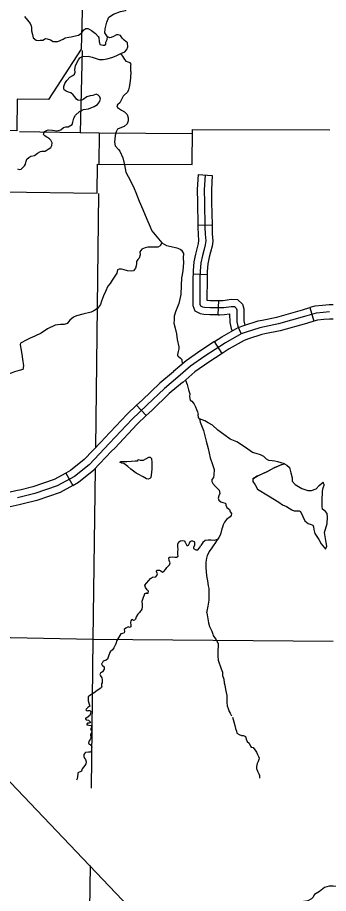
# Model space of a CAD drawing. Extents: x 813775 to 1157140, y 1757555 to 1979907.
# Drawn here: x 963502 to 970084, y 1859663 to 1878184 of the extents above; entities that cross this region are included whole.
import ezdxf

# ---------------------------------------------------------------- set-up
doc = ezdxf.new("R2010")
doc.units = 0
for name, color, linetype in [('Level 31', 7, 'Continuous'), ('Level 32', 7, 'Continuous'), ('Level 35', 7, 'Continuous'), ('Level 4', 7, 'Continuous'), ('Level 5', 7, 'Continuous'), ('Level 7', 7, 'Continuous'), ('R_Draft', 7, 'Continuous')]:
    doc.layers.add(name, color=color, linetype=linetype)

msp = doc.modelspace()

# ---------------------------------------------------------------- linework, layer by layer
at = {"layer": 'Level 31'}
for p, q in [((969689, 1872050), (969771, 1871762)), ((967835, 1871082), (967672, 1871334)), ((967672, 1871334), (967672, 1871334)), ((966224, 1869766), (966019, 1869985)), ((966019, 1869985), (966019, 1869985)), ((964527, 1868553), (964672, 1868291))]:
    msp.add_line(p, q, dxfattribs=at)
for points in [[(967475, 1874856), (967456, 1874543), (967459, 1874276), (967470, 1873752), (967475, 1873603), (967486, 1873464), (967472, 1873377), (967443, 1873256), (967415, 1873149), (967383, 1872998), (967370, 1872822), (967363, 1872680)], [(967363, 1872680), (967361, 1872121), (967372, 1872091), (967415, 1872068), (967463, 1872059), (967577, 1872052), (967730, 1872052), (967778, 1872050), (967872, 1872054), (968027, 1872077), (968095, 1872073), (968132, 1872039), (968143, 1872002), (968141, 1871945), (968145, 1871751), (968166, 1871655), (968193, 1871591), (968237, 1871493)], [(968678, 1871788), (968988, 1871852), (969534, 1872006), (969689, 1872050)], [(970183, 1872106), (970098, 1872110), (969955, 1872095), (969796, 1872081), (969689, 1872050)], [(967672, 1871334), (967829, 1871436), (968174, 1871629), (968295, 1871674), (968595, 1871771), (968678, 1871788)], [(970184, 1871806), (970108, 1871809), (969984, 1871797), (969851, 1871784), (969771, 1871762)], [(969771, 1871762), (969616, 1871717), (969059, 1871560), (968738, 1871494)], [(968738, 1871494), (968671, 1871481), (968394, 1871391), (968300, 1871356), (967984, 1871179), (967835, 1871082)], [(967672, 1871334), (967383, 1871147), (967072, 1870928), (966806, 1870697)], [(967835, 1871082), (967551, 1870899), (967258, 1870691), (967003, 1870470)], [(966806, 1870697), (966801, 1870693), (966515, 1870455), (966138, 1870096), (966019, 1869985)], [(967003, 1870470), (966995, 1870464), (966714, 1870231), (966344, 1869878), (966224, 1869766)], [(966019, 1869985), (965820, 1869798), (965342, 1869288), (965278, 1869221)], [(965495, 1869014), (965560, 1869082), (966032, 1869586), (966224, 1869766)], [(965278, 1869221), (964914, 1868838), (964626, 1868608), (964527, 1868553)], [(964672, 1868291), (964793, 1868358), (965117, 1868617), (965495, 1869014)], [(964527, 1868553), (964280, 1868416), (963824, 1868263), (963578, 1868201)], [(964672, 1868291), (964402, 1868141), (963908, 1867974), (963651, 1867910)], [(963578, 1868201), (963467, 1868173), (962893, 1868045), (962553, 1867977)], [(963651, 1867910), (963536, 1867881), (962956, 1867752), (962613, 1867683)]]:
    msp.add_lwpolyline(points, dxfattribs=at)
at = {"layer": 'Level 32'}
for p, q in [((967325, 1874865), (967624, 1874847)), ((967319, 1873797), (967619, 1873804)), ((967217, 1872764), (967516, 1872750)), ((967746, 1871901), (967760, 1872201))]:
    msp.add_line(p, q, dxfattribs=at)
for points in [[(967325, 1874865), (967306, 1874547), (967309, 1874274), (967319, 1873797)], [(967624, 1874847), (967606, 1874539), (967609, 1874278), (967619, 1873804)], [(967319, 1873797), (967320, 1873748), (967325, 1873595), (967335, 1873470), (967325, 1873407), (967297, 1873293), (967269, 1873183), (967235, 1873020), (967220, 1872832), (967217, 1872764)], [(967619, 1873804), (967620, 1873756), (967624, 1873612), (967637, 1873458), (967620, 1873348), (967588, 1873220), (967561, 1873115), (967532, 1872977), (967519, 1872813), (967516, 1872750)], [(967217, 1872764), (967213, 1872684), (967210, 1872093), (967252, 1871985), (967365, 1871925), (967445, 1871910), (967573, 1871902), (967727, 1871902), (967746, 1871901)], [(967516, 1872750), (967513, 1872676), (967511, 1872206), (967582, 1872202), (967734, 1872202), (967760, 1872201)], [(967760, 1872201), (967778, 1872200), (967857, 1872204), (968021, 1872228), (968159, 1872219), (968263, 1872121), (968294, 1872022), (968291, 1871944), (968295, 1871768), (968314, 1871680)], [(970103, 1871959), (969970, 1871946), (969823, 1871933), (969575, 1871861), (969024, 1871706), (968633, 1871626), (968345, 1871533), (968237, 1871493), (967906, 1871307), (967467, 1871023), (967165, 1870810), (966898, 1870578), (966614, 1870343), (966241, 1869987), (965926, 1869692), (965451, 1869185), (965016, 1868727), (964709, 1868483), (964341, 1868279), (963866, 1868119), (963502, 1868027)], [(967746, 1871901), (967778, 1871900), (967886, 1871905), (967991, 1871921), (967996, 1871733), (968022, 1871609), (968045, 1871557)]]:
    msp.add_lwpolyline(points, dxfattribs=at)
at = {"layer": 'Level 35'}
for points in [[(965405, 1877775), (965353, 1877862), (965361, 1877945), (965390, 1878084), (965432, 1878193), (965536, 1878256), (965679, 1878311), (965791, 1878334), (965851, 1878387), (965859, 1878439), (965844, 1878481), (965815, 1878507), (965773, 1878522), (965732, 1878533), (965682, 1878564), (965672, 1878588), (965677, 1878624), (965685, 1878679), (965713, 1878726), (965781, 1878778), (965848, 1878824), (965888, 1878867), (965986, 1878986)], [(963652, 1878204), (963715, 1878128), (963770, 1878055), (963790, 1878011), (963798, 1877974), (963798, 1877904), (963819, 1877823), (963835, 1877752), (963897, 1877708), (963942, 1877700), (963983, 1877703), (964041, 1877708), (964096, 1877739), (964132, 1877737), (964203, 1877713), (964257, 1877679), (964302, 1877674), (964359, 1877674), (964469, 1877724), (964513, 1877757), (964589, 1877771), (964638, 1877776), (964693, 1877789)], [(964693, 1877789), (964792, 1877810), (964842, 1877846), (964870, 1877878), (964904, 1877925), (964949, 1877951), (964990, 1877953), (965016, 1877940), (965066, 1877911), (965152, 1877849), (965212, 1877786), (965220, 1877760), (965228, 1877677), (965248, 1877614), (965314, 1877598), (965342, 1877601), (965371, 1877622), (965374, 1877663), (965402, 1877721), (965405, 1877775)], [(964902, 1876236), (965006, 1876250), (965126, 1876305), (965197, 1876342), (965236, 1876404), (965257, 1876459), (965246, 1876506), (965207, 1876545), (965166, 1876564), (965100, 1876538), (965038, 1876525), (964973, 1876509), (964889, 1876451), (964845, 1876433), (964777, 1876436), (964753, 1876457), (964712, 1876509), (964680, 1876553), (964628, 1876590), (964579, 1876605), (964532, 1876629), (964493, 1876658), (964480, 1876686), (964482, 1876728), (964503, 1876791), (964547, 1876856), (964610, 1876924), (964673, 1876958), (964709, 1876989), (964720, 1877026), (964717, 1877081), (964727, 1877172), (964793, 1877292), (964824, 1877331), (964871, 1877362), (964999, 1877370), (965079, 1877349), (965233, 1877300), (965317, 1877300), (965400, 1877308), (965518, 1877344), (965604, 1877381), (965692, 1877420), (965773, 1877462), (965815, 1877511), (965838, 1877566), (965828, 1877647), (965760, 1877704), (965718, 1877751), (965679, 1877801), (965632, 1877819), (965598, 1877817), (965533, 1877783), (965484, 1877762), (965458, 1877757), (965405, 1877775)], [(965901, 1877045), (965901, 1877128), (965904, 1877167), (965906, 1877201), (965888, 1877227), (965844, 1877242), (965810, 1877255), (965776, 1877297), (965729, 1877368), (965692, 1877420)], [(965901, 1877045), (965896, 1876909), (965880, 1876789), (965865, 1876711), (965854, 1876653), (965828, 1876606), (965760, 1876541), (965739, 1876520), (965687, 1876426), (965669, 1876382), (965617, 1876338), (965604, 1876317), (965619, 1876285), (965703, 1876223), (965768, 1876191), (965823, 1876137), (965841, 1876063), (965844, 1875998), (965820, 1875936), (965760, 1875881), (965703, 1875860), (965622, 1875823), (965588, 1875766), (965567, 1875688), (965565, 1875612), (965552, 1875552), (965567, 1875474), (965638, 1875393), (965666, 1875355)], [(964573, 1875874), (964657, 1875920), (964670, 1875972), (964693, 1876058), (964727, 1876118), (964813, 1876199), (964902, 1876236)], [(963499, 1874984), (963539, 1874974), (963578, 1874979), (963648, 1875049), (963674, 1875083), (963684, 1875146), (963702, 1875188), (963739, 1875224), (963783, 1875250), (963861, 1875269), (963927, 1875316), (963987, 1875350), (964018, 1875357), (964091, 1875357), (964154, 1875404), (964206, 1875436), (964229, 1875477), (964234, 1875537), (964206, 1875592), (964180, 1875616), (964138, 1875647), (964107, 1875663), (964078, 1875686), (964054, 1875712), (964057, 1875741), (964078, 1875772), (964114, 1875796), (964148, 1875812), (964242, 1875804), (964336, 1875791), (964422, 1875812), (964474, 1875859), (964524, 1875872), (964573, 1875874)], [(965666, 1875355), (965734, 1875216), (965768, 1875067), (965798, 1874916), (965891, 1874732), (965968, 1874570), (966005, 1874482), (966079, 1874299)], [(966079, 1874299), (966154, 1874126), (966236, 1873924), (966310, 1873757), (966347, 1873673), (966483, 1873503), (966557, 1873423), (966658, 1873365), (966756, 1873341), (966876, 1873314)], [(966557, 1873423), (966525, 1873357), (966469, 1873328), (966353, 1873330), (966262, 1873330), (966207, 1873317), (966132, 1873285), (966092, 1873232), (966100, 1873168), (966079, 1873096), (966047, 1873067), (966023, 1873027), (966021, 1872985), (966015, 1872937), (966002, 1872886), (965960, 1872831), (965912, 1872823), (965832, 1872828), (965760, 1872852)], [(966876, 1873314), (966942, 1873285), (966972, 1873264), (967017, 1873192), (967011, 1873101), (967014, 1873000), (967001, 1872833), (966987, 1872743), (966974, 1872679), (966974, 1872636)], [(965760, 1872852), (965704, 1872860), (965654, 1872862), (965619, 1872846), (965606, 1872780), (965550, 1872692), (965503, 1872634), (965460, 1872559), (965412, 1872503), (965367, 1872392), (965322, 1872301)], [(966974, 1872679), (966964, 1872515), (966956, 1872329), (966918, 1872140), (966849, 1871962), (966817, 1871869)], [(965322, 1872301), (965283, 1872186), (965262, 1872117), (965195, 1872029), (965118, 1871981), (965059, 1871952)], [(965059, 1871952), (964887, 1871914), (964754, 1871876), (964687, 1871847), (964613, 1871783), (964552, 1871714), (964491, 1871690), (964411, 1871693), (964297, 1871682), (964138, 1871600), (964000, 1871512), (963872, 1871446), (963771, 1871401), (963697, 1871369), (963567, 1871301)], [(966817, 1871869), (966815, 1871790), (966809, 1871719), (966836, 1871615), (966865, 1871498), (966879, 1871378), (966916, 1871221), (966918, 1871182), (966900, 1871120), (966889, 1871059), (966889, 1871038), (966902, 1871022), (966950, 1870985), (966977, 1870953), (966983, 1870917), (966994, 1870860)], [(963567, 1871301), (963559, 1871269), (963567, 1871224), (963570, 1871186), (963591, 1871064), (963607, 1870963), (963628, 1870822), (963615, 1870742), (963535, 1870724), (963439, 1870695), (963368, 1870663), (963304, 1870644), (963230, 1870628), (963137, 1870617), (963052, 1870610), (963036, 1870612), (962993, 1870607), (962967, 1870564), (962959, 1870527), (962959, 1870498), (962922, 1870458), (962874, 1870431), (962728, 1870344), (962614, 1870283)], [(967055, 1870515), (967090, 1870427), (967124, 1870315), (967146, 1870225), (967145, 1870169), (967147, 1870128), (967155, 1870097), (967189, 1870070), (967223, 1870040), (967240, 1870011), (967266, 1869952), (967292, 1869898), (967315, 1869850), (967328, 1869790)], [(967351, 1869699), (967331, 1869727), (967328, 1869790)], [(968145, 1869213), (968005, 1869266), (967869, 1869367), (967744, 1869462), (967628, 1869563), (967537, 1869614), (967468, 1869659), (967351, 1869699)], [(967351, 1869699), (967370, 1869628), (967436, 1869450), (967497, 1869229), (967537, 1869075), (967577, 1868873), (967630, 1868732), (967662, 1868629), (967656, 1868514), (967651, 1868461)], [(969151, 1868749), (969015, 1868788), (968947, 1868804), (968889, 1868809), (968825, 1868817), (968774, 1868844), (968719, 1868902), (968644, 1868937), (968551, 1868964), (968477, 1868985), (968379, 1869059), (968304, 1869107), (968145, 1869213)], [(966339, 1868862), (966318, 1868883), (966273, 1868880), (966209, 1868843), (966164, 1868819), (966108, 1868819), (966071, 1868835), (966045, 1868824), (966039, 1868806), (965994, 1868803), (965915, 1868795), (965816, 1868790), (965763, 1868790), (965718, 1868792), (965681, 1868790)], [(966339, 1868862), (966347, 1868776), (966345, 1868633), (966329, 1868511), (966324, 1868457), (966305, 1868434), (966265, 1868420), (966231, 1868431), (966162, 1868476), (966055, 1868529), (966013, 1868553), (965899, 1868633), (965840, 1868694), (965782, 1868734), (965753, 1868752)], [(965753, 1868752), (965713, 1868761), (965673, 1868779), (965665, 1868782), (965681, 1868790)], [(968481, 1868432), (968577, 1868488), (968811, 1868596), (968943, 1868667), (969094, 1868734), (969151, 1868749)], [(968933, 1868661), (968784, 1868581), (968577, 1868488), (968481, 1868432), (968484, 1868376), (968532, 1868302), (968580, 1868209), (968811, 1868068), (969036, 1867935), (969111, 1867877), (969198, 1867842), (969310, 1867773), (969355, 1867752), (969467, 1867752), (969491, 1867736), (969538, 1867635), (969586, 1867544), (969655, 1867483), (969714, 1867462), (969754, 1867449), (969769, 1867414), (969775, 1867356), (969794, 1867274)], [(968933, 1868661), (969090, 1868735), (969151, 1868749), (969204, 1868719), (969262, 1868669), (969289, 1868557), (969313, 1868454), (969318, 1868384), (969376, 1868313), (969520, 1868225), (969647, 1868185), (969724, 1868185), (969823, 1868217), (969889, 1868291), (969973, 1868357)], [(967651, 1868461), (967617, 1868415), (967614, 1868377), (967633, 1868329), (967691, 1868271), (967773, 1868189), (967784, 1868119), (967763, 1868069), (967747, 1868024), (967760, 1867981), (967808, 1867944), (967848, 1867933), (967895, 1867917), (967914, 1867899), (967914, 1867870), (967935, 1867824), (967986, 1867782), (968002, 1867731), (968028, 1867694), (968026, 1867657), (968002, 1867630)], [(970002, 1867295), (970053, 1867487), (970066, 1867623), (970056, 1867700), (970024, 1867737), (969989, 1867769), (969957, 1867787), (969947, 1867846), (969947, 1867968), (969957, 1868170), (969968, 1868237), (969995, 1868295), (969995, 1868308), (969989, 1868319), (969973, 1868357)], [(968002, 1867630), (967927, 1867570), (967882, 1867514), (967856, 1867456), (967842, 1867405), (967829, 1867374)], [(967829, 1867374), (967805, 1867281), (967789, 1867236), (967765, 1867191), (967741, 1867156), (967672, 1867124), (967601, 1867130), (967537, 1867130), (967476, 1867127), (967425, 1867084), (967383, 1867023)], [(967512, 1865597), (967538, 1865735), (967562, 1865868), (967562, 1865953), (967559, 1866025), (967559, 1866073), (967557, 1866110), (967547, 1866166), (967528, 1866272), (967512, 1866379), (967501, 1866474), (967498, 1866549), (967493, 1866634), (967496, 1866668), (967504, 1866708), (967510, 1866751), (967518, 1866780), (967520, 1866812), (967560, 1866886), (967611, 1866948), (967648, 1867014), (967701, 1867083), (967741, 1867156)], [(969794, 1867274), (969880, 1867147), (969926, 1867057), (969997, 1866974), (970019, 1866942), (970050, 1867006), (970037, 1867086), (970002, 1867295)], [(966225, 1866013), (966270, 1866016), (966273, 1866053), (966249, 1866082), (966214, 1866135), (966196, 1866183), (966230, 1866223), (966281, 1866279), (966315, 1866324), (966358, 1866353), (966429, 1866359), (966453, 1866388), (966464, 1866420), (966443, 1866468), (966443, 1866486), (966459, 1866497), (966504, 1866502), (966533, 1866486), (966568, 1866457), (966602, 1866468), (966637, 1866510), (966660, 1866558), (966719, 1866609), (966735, 1866654), (966714, 1866704), (966706, 1866760), (966711, 1866771), (966730, 1866776), (966788, 1866779), (966833, 1866771), (966870, 1866771), (966902, 1866795), (966899, 1866837), (966894, 1866893), (966902, 1866935), (966892, 1866989), (966892, 1867047), (966915, 1867095), (966953, 1867119), (966998, 1867127), (967030, 1867122), (967048, 1867092), (967062, 1867066), (967085, 1867023), (967104, 1867018), (967120, 1867026), (967144, 1867071), (967157, 1867103), (967184, 1867119), (967205, 1867119), (967242, 1867106), (967250, 1867084), (967245, 1867029), (967224, 1866975), (967229, 1866954), (967277, 1866928), (967319, 1866928), (967351, 1866970), (967383, 1867023)], [(966270, 1866016), (966231, 1866012), (966188, 1865996), (966180, 1865980), (966180, 1865967), (966162, 1865919), (966132, 1865837), (966138, 1865776), (966140, 1865723), (966132, 1865672), (966087, 1865606), (966047, 1865566), (966016, 1865510), (966002, 1865465), (965981, 1865443), (965957, 1865438), (965936, 1865459), (965912, 1865451), (965901, 1865425), (965893, 1865388), (965904, 1865345), (965899, 1865300), (965875, 1865287), (965843, 1865300), (965795, 1865273), (965761, 1865244), (965766, 1865202), (965761, 1865175), (965723, 1865162), (965692, 1865156)], [(967512, 1865597), (967531, 1865467), (967546, 1865386), (967568, 1865306), (967618, 1865210), (967634, 1865149), (967646, 1865117), (967660, 1865093), (967692, 1865048), (967704, 1865027), (967733, 1864978), (967749, 1864940), (967750, 1864895), (967747, 1864869), (967745, 1864823), (967742, 1864781), (967742, 1864681), (967746, 1864595)], [(965692, 1865156), (965646, 1865080), (965604, 1865014), (965580, 1864939), (965540, 1864854), (965511, 1864814), (965463, 1864775), (965434, 1864703), (965407, 1864620), (965378, 1864594)], [(965378, 1864594), (965317, 1864573), (965291, 1864530), (965283, 1864522), (965293, 1864493), (965333, 1864456), (965336, 1864437), (965338, 1864408), (965299, 1864352), (965261, 1864320), (965245, 1864293), (965259, 1864264), (965288, 1864224), (965293, 1864179), (965291, 1864118), (965283, 1864099), (965283, 1864054), (965285, 1864036), (965280, 1864020)], [(967746, 1864595), (967814, 1864414), (967838, 1864344), (967843, 1864271), (967871, 1864193), (967875, 1864120), (967889, 1864069)], [(965280, 1864020), (965243, 1863989), (965187, 1863957), (965123, 1863907)], [(967889, 1864069), (967903, 1863973), (967932, 1863848), (967932, 1863779), (967932, 1863698), (967940, 1863633), (967960, 1863577), (967980, 1863512), (968005, 1863475), (968032, 1863419)], [(965123, 1863907), (965033, 1863848), (965001, 1863822), (964996, 1863766), (964996, 1863734), (965025, 1863644), (965030, 1863620), (964998, 1863601), (964953, 1863561), (964951, 1863548), (964965, 1863529), (964980, 1863524), (964998, 1863532), (965033, 1863529), (965054, 1863513), (965049, 1863465), (965030, 1863423), (964969, 1863380), (964940, 1863370), (964938, 1863353), (964953, 1863335), (965004, 1863327), (965038, 1863295), (965044, 1863277), (965022, 1863266), (964982, 1863261), (964967, 1863245), (964967, 1863237), (964970, 1863228), (965012, 1863224), (965062, 1863213)], [(968050, 1863393), (968081, 1863290), (968105, 1863218), (968119, 1863154), (968135, 1863092), (968146, 1863055), (968192, 1863021), (968240, 1863005), (968277, 1863005), (968297, 1862996), (968326, 1862984), (968337, 1862959), (968345, 1862926), (968365, 1862876), (968402, 1862842), (968433, 1862781)], [(965062, 1863213), (965078, 1863178), (965061, 1863158), (965053, 1863145), (965049, 1863137), (965064, 1863113), (965074, 1863097), (965073, 1863071), (965056, 1863040), (965050, 1863019), (965046, 1863002), (965053, 1862972), (965054, 1862947), (965042, 1862919), (965016, 1862891), (965009, 1862874), (965006, 1862842), (965010, 1862827), (965028, 1862817), (965060, 1862800), (965070, 1862785), (965075, 1862748)], [(965070, 1862785), (965071, 1862711), (965070, 1862682), (965046, 1862654), (965006, 1862650)], [(968433, 1862781), (968445, 1862759), (968489, 1862747), (968505, 1862730), (968530, 1862690), (968562, 1862650), (968579, 1862601), (968606, 1862561), (968617, 1862525), (968611, 1862495), (968597, 1862455), (968575, 1862408), (968563, 1862347), (968563, 1862307), (968581, 1862247), (968609, 1862194), (968625, 1862157), (968625, 1862100)], [(965006, 1862650), (964941, 1862644), (964925, 1862629), (964905, 1862598), (964905, 1862561), (964923, 1862523), (964940, 1862493), (964952, 1862447), (964947, 1862407), (964928, 1862371)], [(964928, 1862371), (964872, 1862295), (964856, 1862252), (964782, 1862217), (964780, 1862186), (964768, 1862085), (964748, 1862060)], [(970348, 1859813), (970186, 1859821), (970098, 1859815), (970002, 1859786), (969891, 1859706), (969790, 1859640), (969750, 1859581), (969723, 1859552), (969649, 1859504), (969516, 1859483), (969476, 1859478), (969415, 1859419), (969405, 1859366), (969386, 1859321), (969349, 1859255), (969291, 1859209)]]:
    msp.add_lwpolyline(points, dxfattribs=at)
at = {"layer": 'Level 4'}
msp.add_lwpolyline([(963544, 1875773), (964827, 1875753), (965231, 1875749), (967207, 1875730)], dxfattribs=at)
at = {"layer": 'Level 5'}
for points in [[(964874, 1877486), (964827, 1875753)], [(965231, 1875749), (965223, 1875087)], [(965216, 1874463), (965150, 1869086)], [(965144, 1868645), (965100, 1865043)], [(961258, 1865115), (965100, 1865043)], [(965100, 1865043), (965060, 1861890)], [(965100, 1865043), (970180, 1864998)], [(965040, 1860258), (965028, 1859331)]]:
    msp.add_lwpolyline(points, dxfattribs=at)
at = {"layer": 'Level 7'}
for points in [[(964937, 1880709), (964847, 1877516), (964156, 1876451), (963498, 1876461), (963485, 1875786), (962535, 1875798), (962497, 1873113), (963168, 1873116)], [(963168, 1873116), (963190, 1874496), (965189, 1874467), (965193, 1875085), (967196, 1875073), (967208, 1875816), (970111, 1875807)]]:
    msp.add_lwpolyline(points, dxfattribs=at)
at = {"layer": 'R_Draft'}
msp.add_line((982982, 1841465), (928075, 1898928), dxfattribs=at)

doc.saveas('drawing.dxf')
